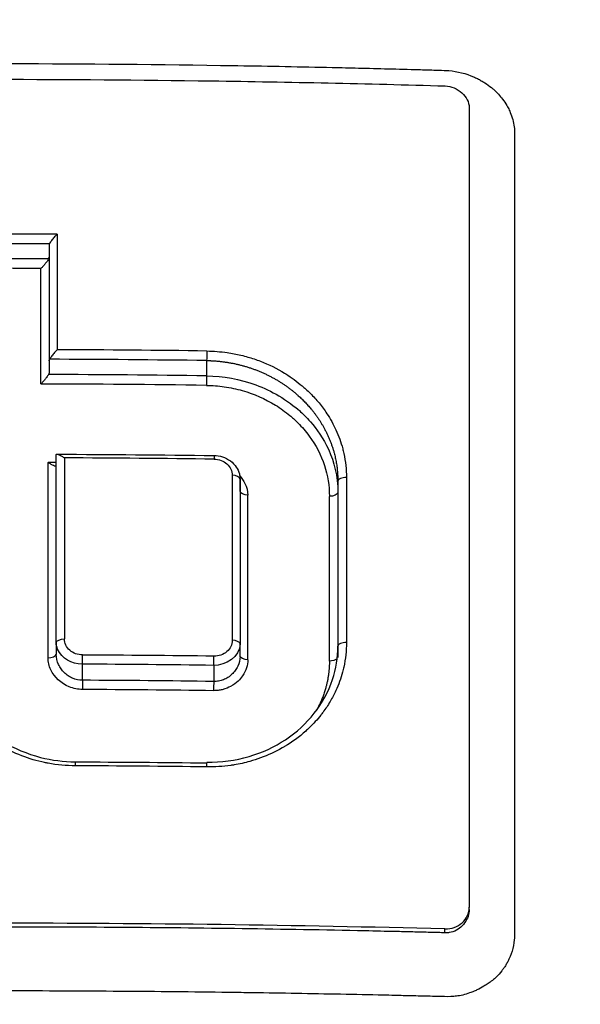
# Model space of a CAD drawing. Header units: millimetres. Extents: x 0 to 4378, y 0 to 2376.
# Tile 304 of 340: x 2215 to 2222, y 1606 to 1618. Entities that reach past the tile are written whole.
import ezdxf

# ---------------------------------------------------------------- set-up
doc = ezdxf.new("R2010")
doc.units = ezdxf.units.MM
doc.header["$LTSCALE"] = 0.2

# ---------------------------------------------------------------- blocks, each defined once
blk = doc.blocks.new('A$C547ff27e')
for p, q in [((0.654, 1013.332), (0.654, 1011.899)), ((0.654, 1011.899), (0.654, 1011.752)), ((2.608, 1011.904), (2.608, 1011.715)), ((0.742, 1008.407), (0.743, 1010.736)), ((0.742, 1008.407), (0.743, 1010.602)), ((3.022, 1010.435), (3.022, 1008.391)), ((3.022, 1010.281), (3.022, 1010.435)), ((3.022, 1010.435), (3.022, 1010.281)), ((4.235, 1010.406), (4.235, 1008.362)), ((4.235, 1010.406), (4.235, 1010.406)), ((3.022, 1010.281), (3.022, 1010.281)), ((3.022, 1010.281), (3.022, 1008.391)), ((4.235, 1010.266), (4.235, 1008.221)), ((2.925, 1009.795), (2.925, 1009.795)), ((0.742, 1008.407), (0.742, 1008.259)), ((3.022, 1008.235), (3.022, 1008.391)), ((4.235, 1008.362), (4.235, 1008.362)), ((1.068, 1007.938), (1.068, 1008.138)), ((2.696, 1008.123), (2.696, 1007.923)), ((3.091, 1008.061), (3.091, 1008.061)), ((5.863, 1005.093), (5.863, 1005.121)), ((5.833, 1004.971), (5.833, 1004.971)), ((5.563, 1004.806), (5.563, 1004.853))]:
    blk.add_line(p, q)
for centre, radius, start, end in [((5.427, 1016.975), 1.5, 256.2749, 256.2754), ((5.427, 1016.975), 1.5, 279.1637, 279.1672), ((0, 986.2), 29.075, 77.23011236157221, 77.23013578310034)]:
    blk.add_arc(centre, radius, start, end)
for centre, major_axis, ratio, start_param, end_param in [((0, 986.906), (71.394, -0.001), 0.372125, 1.56023, 1.581294), ((0.764, 972.595), (0.002, -82.256), 0.00011, 4.192306, 4.212277), ((0, 986.701), (71.374, -0.001), 0.37342, 1.56159, 1.579944), ((0.77, 1013.359), (0.115, 0.037), 0.50408, 2.674082, 2.969241), ((0, 986.515), (71.379, -0.001), 0.373395, 1.561722, 1.579812), ((0, 986.309), (71.367, -0.001), 0.374672, 1.563054, 1.57848), ((0.547, 972.624), (-0.003, -81.802), 0.000065, 2.067617, 2.087671), ((-0.009, 984.45), (74.104, -0.001), 0.372312, 1.535455, 1.56049), ((-0.008, 984.276), (74.054, -0.001), 0.373311, 1.535473, 1.561775), ((-0.008, 984.087), (74, -0.001), 0.373584, 1.535452, 1.561947), ((-0.007, 983.912), (73.954, -0.001), 0.374581, 1.53547, 1.563228), ((0.636, 972.948), (0.003, 81.109), 0.000059, 5.162219, 5.195712), ((-0.007, 982.447), (75.149, -0.001), 0.375192, 1.560833, 1.562175), ((-0.008, 982.555), (75.713, -0.001), 0.371713, 1.535012, 1.559553), ((0.851, 972.955), (-0.002, 81.489), 0.000095, 1.089253, 1.120097), ((2.945, 973.052), (0.005, -81.126), 0.000243, 4.232855, 4.26109), ((4.335, 1010.406), (-0.1, 0), 0.46206, 4.655761, 6.283195), ((4.363, 973.135), (0.005, -80.762), 0.000269, 4.232064, 4.260427), ((3.098, 973.066), (-0.007, -80.673), 0.000235, 2.021281, 2.049611), ((4.109, 973.125), (-0.006, -80.412), 0.000255, 2.021837, 2.050262), ((4.335, 1008.362), (-0.1, 0), 0.436724, 4.657056, 6.283195), ((1.068, 1008.2), (0.0005, 0.0787), 0.008613, 3.794049, 5.426652), ((-0.006, 979.106), (78.262, -0.001), 0.372443, 1.536242, 1.557068), ((2.696, 1008.187), (-0.0012, -0.0789), 0.02157, 0.634828, 2.264638), ((-0.006, 978.942), (-78.239, 0.001), 0.373196, 4.677852, 4.698668), ((1.068, 1007.874), (-0.0005, -0.0789), 0.00857, 3.771827, 5.397793), ((-0.006, 978.74), (-78.138, 0.001), 0.37371, 4.67781, 4.698653), ((-0.006, 978.576), (-78.115, 0.001), 0.374455, 4.677827, 4.698659), ((-0.004, 977.315), (-79.462, 0.001), 0.372056, 4.679464, 4.699995), ((5.563, 1005.129), (-0.297, 0.047), 0.914365, 1.715348, 3.286145)]:
    blk.add_ellipse(centre, major_axis=major_axis, ratio=ratio, start_param=start_param, end_param=end_param)
for points, knots in [([(3.067, 1026.386), (3.505, 1026.336), (3.941, 1026.276), (4.374, 1026.208), (4.856, 1026.131), (5.334, 1026.043), (5.81, 1025.944), (6.287, 1025.846), (6.761, 1025.736), (7.232, 1025.617), (7.704, 1025.497), (8.173, 1025.368), (8.639, 1025.228), (9.57, 1024.95), (10.488, 1024.631), (11.394, 1024.273), (12.144, 1023.976), (12.885, 1023.652), (13.617, 1023.301), (13.763, 1023.23), (13.909, 1023.159), (14.054, 1023.087), (14.926, 1022.652), (15.776, 1022.182), (16.601, 1021.678), (17.43, 1021.172), (18.235, 1020.631), (19.015, 1020.056), (19.795, 1019.482), (20.549, 1018.873), (21.276, 1018.231), (21.713, 1017.845), (22.139, 1017.448), (22.556, 1017.039), (22.832, 1016.768), (23.102, 1016.492), (23.366, 1016.213), (24.036, 1015.506), (24.669, 1014.773), (25.267, 1014.015), (25.868, 1013.253), (26.433, 1012.465), (26.961, 1011.652), (27.489, 1010.839), (27.98, 1010.001), (28.433, 1009.139), (28.584, 1008.852), (28.73, 1008.562), (28.873, 1008.269), (29.59, 1006.794), (30.182, 1005.281), (30.653, 1003.736), (30.94, 1002.798), (31.182, 1001.846), (31.379, 1000.883), (31.428, 1000.642), (31.474, 1000.4), (31.518, 1000.158), (31.529, 1000.097), (31.539, 1000.037), (31.55, 999.976), (31.561, 999.915), (31.571, 999.854), (31.581, 999.794), (31.602, 999.672), (31.622, 999.551), (31.641, 999.429), (31.66, 999.307), (31.679, 999.185), (31.697, 999.063), (31.714, 998.94), (31.732, 998.818), (31.748, 998.696), (31.765, 998.573), (31.781, 998.45), (31.796, 998.327), (31.812, 998.205), (31.826, 998.082), (31.839, 997.958)], [0, 0, 0, 0, 0.0296065, 0.0296065, 0.0296065, 0.0625552, 0.0625552, 0.0625552, 0.0956223, 0.0956223, 0.0956223, 0.1287583, 0.1287583, 0.1287583, 0.1950345, 0.1950345, 0.1950345, 0.25, 0.25, 0.25, 0.2609996, 0.2609996, 0.2609996, 0.3271356, 0.3271356, 0.3271356, 0.3936018, 0.3936018, 0.3936018, 0.4600955, 0.4600955, 0.4600955, 0.5, 0.5, 0.5, 0.5264171, 0.5264171, 0.5264171, 0.593228, 0.593228, 0.593228, 0.6604161, 0.6604161, 0.6604161, 0.7276097, 0.7276097, 0.7276097, 0.75, 0.75, 0.75, 0.8628411, 0.8628411, 0.8628411, 0.9313886, 0.9313886, 0.9313886, 0.9485533, 0.9485533, 0.9485533, 0.9528443, 0.9528443, 0.9528443, 0.957135, 0.957135, 0.957135, 0.9657149, 0.9657149, 0.9657149, 0.9742923, 0.9742923, 0.9742923, 0.9828662, 0.9828662, 0.9828662, 0.9914358, 0.9914358, 0.9914358, 0.999992, 0.999992, 0.999992, 0.999992]), ([(3.067, 1023.609), (4.126, 1023.496), (5.172, 1023.326), (7.244, 1022.872), (8.265, 1022.588), (9.932, 1022.026), (10.592, 1021.777), (11.611, 1021.348), (11.978, 1021.185), (15.251, 1019.645), (17.895, 1017.804), (20.291, 1015.433), (20.433, 1015.289), (20.871, 1014.835), (21.175, 1014.507), (21.75, 1013.851), (22.029, 1013.516), (22.564, 1012.844), (22.824, 1012.5), (23.331, 1011.795), (23.576, 1011.437), (24.29, 1010.334), (24.73, 1009.573), (25.53, 1008.018), (25.889, 1007.224), (26.36, 1006.026), (26.504, 1005.633), (27.199, 1003.578), (27.591, 1001.869), (27.854, 999.695), (27.895, 999.264), (27.955, 998.401), (27.974, 997.966), (27.989, 997.097), (27.986, 996.666), (27.958, 995.822), (27.934, 995.407), (27.885, 994.799), (27.867, 994.603), (27.807, 994.03), (27.758, 993.648), (27.651, 992.93), (27.593, 992.592), (27.294, 991.027), (26.967, 989.81), (26.236, 987.719), (25.874, 986.841), (24.852, 984.698), (24.133, 983.457), (22.908, 981.689), (22.475, 981.115), (21.564, 980.004), (21.084, 979.463), (20.582, 978.944)], [0.000005, 0.000005, 0.000005, 0.000005, 0.319511, 0.319511, 0.639479, 0.639479, 0.852403, 0.852403, 0.973891, 0.973891, 1.947625, 1.947625, 2.010365, 2.010365, 2.139691, 2.139691, 2.265575, 2.265575, 2.393345, 2.393345, 2.521559, 2.521559, 2.781941, 2.781941, 3.041001, 3.041001, 3.166048, 3.166048, 3.692233, 3.692233, 3.821507, 3.821507, 3.951206, 3.951206, 4.07808, 4.07808, 4.201324, 4.201324, 4.258471, 4.258471, 4.368502, 4.368502, 4.468635, 4.468635, 4.831764, 4.831764, 5.102761, 5.102761, 5.508805, 5.508805, 5.711646, 5.711646, 5.914059, 5.914059, 5.914059, 5.914059]), ([(20.254, 979.248), (21.316, 980.438), (22.924, 982.434), (25.326, 987.501), (26.033, 989.806), (26.63, 993.742), (26.71, 995.329), (26.475, 1000.52), (25.525, 1003.691), (22.805, 1009.301), (20.784, 1011.963), (16.051, 1016.193), (13.47, 1017.815), (9.424, 1019.515), (8.146, 1019.947), (5.708, 1020.584), (4.554, 1020.811), (2.295, 1021.114), (1.147, 1021.201), (0.009, 1021.202)], [-5.847616, -5.847616, -5.847616, -5.847616, -5.038817, -5.038817, -4.426364, -4.426364, -4.019655, -4.019655, -3.083823, -3.083823, -2.043533, -2.043533, -1.111663, -1.111663, -0.700523, -0.700523, -0.341482, -0.341482, 0, 0, 0, 0]), ([(0.003, 1015.588), (0.918, 1015.588), (1.875, 1015.58), (2.779, 1015.566), (2.851, 1015.565), (2.923, 1015.564), (2.996, 1015.563), (3.383, 1015.557), (3.783, 1015.549), (4.166, 1015.54), (4.275, 1015.538), (4.383, 1015.535), (4.491, 1015.533), (4.737, 1015.527), (4.983, 1015.521), (5.238, 1015.513), (5.299, 1015.512), (5.362, 1015.51), (5.424, 1015.508), (5.466, 1015.506), (5.509, 1015.506), (5.552, 1015.504), (5.572, 1015.503), (5.591, 1015.502), (5.611, 1015.501), (5.72, 1015.491), (5.824, 1015.464), (5.919, 1015.423), (5.935, 1015.416), (5.951, 1015.409), (5.967, 1015.401)], [0, 0, 0, 0, 0.0625, 0.0625, 0.0625, 0.0674467, 0.0674467, 0.0674467, 0.09375, 0.09375, 0.09375, 0.1011986, 0.1011986, 0.1011986, 0.1181477, 0.1181477, 0.1181477, 0.1222453, 0.1222453, 0.1222453, 0.125, 0.125, 0.125, 0.1262746, 0.1262746, 0.1262746, 0.133446, 0.133446, 0.133446, 0.1346715, 0.1346715, 0.1346715, 0.1346715]), ([(-5.558, 1015.311), (-4.594, 1015.339), (-3.629, 1015.36), (-1.773, 1015.386), (-0.887, 1015.393), (0.893, 1015.393), (1.779, 1015.386), (3.634, 1015.36), (4.6, 1015.339), (5.564, 1015.311)], [-1.113248, -1.113248, -1.113248, -1.113248, -0.82321, -0.82321, -0.556619, -0.556619, -0.289996, -0.289996, 0, 0, 0, 0]), ([(5.967, 1015.401), (5.967, 1015.401), (5.967, 1015.401), (5.967, 1015.401), (5.983, 1015.393), (5.998, 1015.385), (6.013, 1015.376), (6.028, 1015.368), (6.043, 1015.359), (6.057, 1015.35), (6.086, 1015.331), (6.113, 1015.311), (6.14, 1015.29), (6.151, 1015.281), (6.162, 1015.271), (6.172, 1015.262), (6.211, 1015.227), (6.247, 1015.188), (6.278, 1015.147), (6.298, 1015.121), (6.315, 1015.094), (6.331, 1015.067), (6.342, 1015.049), (6.352, 1015.031), (6.36, 1015.012), (6.365, 1015.003), (6.369, 1014.993), (6.373, 1014.982), (6.397, 1014.927), (6.414, 1014.859), (6.421, 1014.804), (6.423, 1014.79), (6.425, 1014.777), (6.425, 1014.765)], [0.13467149, 0.13467149, 0.13467149, 0.13467149, 0.13467577, 0.13467577, 0.13467577, 0.13590742, 0.13590742, 0.13590742, 0.13713858, 0.13713858, 0.13713858, 0.13959007, 0.13959007, 0.13959007, 0.140625, 0.140625, 0.140625, 0.14441188, 0.14441188, 0.14441188, 0.14682819, 0.14682819, 0.14682819, 0.1484375, 0.1484375, 0.1484375, 0.1492622, 0.1492622, 0.1492622, 0.15366753, 0.15366753, 0.15366753, 0.15478892, 0.15478892, 0.15478892, 0.15478892]), ([(5.564, 1015.311), (5.643, 1015.308), (5.718, 1015.275), (5.773, 1015.225), (5.828, 1015.175), (5.863, 1015.11), (5.864, 1015.042)], [0, 0, 0, 0, 0.500515, 0.500515, 0.500515, 1, 1, 1, 1]), ([(5.864, 1015.042), (5.864, 1013.448), (5.864, 1011.826), (5.864, 1008.517), (5.864, 1006.833), (5.863, 1005.121)], [-1.119708, -1.119708, -1.119708, -1.119708, -0.559623, -0.559623, -0.000001, -0.000001, -0.000001, -0.000001]), ([(5.864, 1015.016), (5.864, 1015.003), (5.863, 1014.989), (5.863, 1014.976), (5.864, 1014.934), (5.864, 1014.893), (5.864, 1014.851)], [0, 0, 0, 0, 0.00409668, 0.00409668, 0.00409668, 0.01709551, 0.01709551, 0.01709551, 0.01709551]), ([(6.425, 1014.765), (6.426, 1014.749), (6.426, 1014.735), (6.427, 1014.724), (6.427, 1014.7), (6.426, 1014.664), (6.426, 1014.623), (6.427, 1014.565), (6.426, 1014.497), (6.427, 1014.441), (6.427, 1014.438), (6.427, 1014.434), (6.427, 1014.431), (6.427, 1014.334), (6.427, 1014.233), (6.427, 1014.137), (6.427, 1014.117), (6.427, 1014.097), (6.427, 1014.077), (6.427, 1013.901), (6.427, 1013.71), (6.427, 1013.547), (6.427, 1013.245), (6.427, 1012.933), (6.427, 1012.609), (6.427, 1012.54), (6.427, 1012.472), (6.427, 1012.403), (6.427, 1012.204), (6.427, 1012), (6.427, 1011.793), (6.427, 1011.586), (6.427, 1011.336), (6.427, 1011.158), (6.427, 1011.067), (6.427, 1010.976), (6.427, 1010.883), (6.427, 1010.479), (6.427, 1010.059), (6.427, 1009.62), (6.427, 1009.369), (6.427, 1009.112), (6.427, 1008.85), (6.427, 1008.678), (6.427, 1008.504), (6.427, 1008.328), (6.427, 1008.08), (6.427, 1007.828), (6.427, 1007.57), (6.427, 1007.391), (6.427, 1007.209), (6.427, 1007.024), (6.427, 1006.982), (6.427, 1006.94), (6.427, 1006.898), (6.427, 1006.67), (6.427, 1006.41), (6.427, 1006.204), (6.427, 1006.042), (6.427, 1005.876), (6.427, 1005.71), (6.427, 1005.49), (6.427, 1005.268), (6.427, 1005.048), (6.427, 1005.01), (6.427, 1004.972), (6.427, 1004.934), (6.427, 1004.917), (6.427, 1004.9), (6.427, 1004.882), (6.427, 1004.855), (6.427, 1004.827), (6.427, 1004.799), (6.427, 1004.772), (6.426, 1004.744), (6.423, 1004.717), (6.413, 1004.623), (6.386, 1004.531), (6.341, 1004.446), (6.334, 1004.432), (6.326, 1004.418), (6.318, 1004.404)], [0.1547889, 0.1547889, 0.1547889, 0.1547889, 0.15625, 0.15625, 0.15625, 0.1593979, 0.1593979, 0.1593979, 0.1637965, 0.1637965, 0.1637965, 0.1640625, 0.1640625, 0.1640625, 0.171875, 0.171875, 0.171875, 0.1734917, 0.1734917, 0.1734917, 0.1875, 0.1875, 0.1875, 0.213324, 0.213324, 0.213324, 0.21875, 0.21875, 0.21875, 0.234375, 0.234375, 0.234375, 0.25, 0.25, 0.25, 0.2579257, 0.2579257, 0.2579257, 0.2926672, 0.2926672, 0.2926672, 0.3125, 0.3125, 0.3125, 0.3255033, 0.3255033, 0.3255033, 0.34375, 0.34375, 0.34375, 0.3564771, 0.3564771, 0.3564771, 0.359375, 0.359375, 0.359375, 0.375, 0.375, 0.375, 0.3873006, 0.3873006, 0.3873006, 0.40346, 0.40346, 0.40346, 0.40625, 0.40625, 0.40625, 0.4075224, 0.4075224, 0.4075224, 0.409563, 0.409563, 0.409563, 0.4116065, 0.4116065, 0.4116065, 0.4185939, 0.4185939, 0.4185939, 0.4197379, 0.4197379, 0.4197379, 0.4197379]), ([(0.659, 1013.352), (0.662, 1013.356), (0.665, 1013.361), (0.672, 1013.372), (0.676, 1013.378), (0.689, 1013.397), (0.7, 1013.411), (0.723, 1013.44), (0.736, 1013.454), (0.751, 1013.468), (0.753, 1013.47), (0.755, 1013.472)], [0.00001438, 0.00001438, 0.00001438, 0.00001438, 0.00209057, 0.00209057, 0.00440395, 0.00440395, 0.00926791, 0.00926791, 0.01440403, 0.01440403, 0.01517686, 0.01517686, 0.01517686, 0.01517686]), ([(0.648, 1013.167), (0.645, 1013.16), (0.64, 1013.151), (0.627, 1013.132), (0.619, 1013.121), (0.603, 1013.101), (0.595, 1013.091), (0.578, 1013.071), (0.569, 1013.062), (0.558, 1013.051), (0.555, 1013.049), (0.553, 1013.047)], [-0.0153351, -0.0153351, -0.0153351, -0.0153351, -0.0116949, -0.0116949, -0.00777763, -0.00777763, -0.00389685, -0.00389685, 0, 0, 0.00096779, 0.00096779, 0.00096779, 0.00096779]), ([(0.648, 1013.167), (0.65, 1013.17), (0.652, 1013.174), (0.653, 1013.18), (0.654, 1013.184), (0.654, 1013.187)], [0.000112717, 0.000112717, 0.000112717, 0.000112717, 0.001637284, 0.001637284, 0.003009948, 0.003009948, 0.003009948, 0.003009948]), ([(0.755, 1012.038), (0.753, 1012.036), (0.751, 1012.035), (0.737, 1012.02), (0.724, 1012.007), (0.702, 1011.979), (0.691, 1011.966), (0.677, 1011.946), (0.673, 1011.94), (0.666, 1011.929), (0.663, 1011.925), (0.66, 1011.92)], [-0.01576575, -0.01576575, -0.01576575, -0.01576575, -0.0149023, -0.0149023, -0.00948324, -0.00948324, -0.00441114, -0.00441114, -0.00209553, -0.00209553, -0.00007679, -0.00007679, -0.00007679, -0.00007679]), ([(2.61, 1012.023), (2.694, 1012.022), (2.779, 1012.015), (2.863, 1012.003), (2.892, 1011.999), (2.92, 1011.994), (2.949, 1011.989), (3.006, 1011.978), (3.062, 1011.964), (3.118, 1011.948), (3.171, 1011.933), (3.223, 1011.915), (3.274, 1011.896), (3.379, 1011.855), (3.48, 1011.806), (3.574, 1011.748), (3.579, 1011.745), (3.584, 1011.742), (3.589, 1011.739), (3.661, 1011.694), (3.729, 1011.643), (3.793, 1011.589), (3.808, 1011.577), (3.822, 1011.564), (3.836, 1011.551), (3.876, 1011.515), (3.913, 1011.478), (3.949, 1011.439), (3.985, 1011.399), (4.02, 1011.357), (4.051, 1011.314), (4.068, 1011.291), (4.084, 1011.268), (4.099, 1011.245), (4.142, 1011.181), (4.179, 1011.113), (4.211, 1011.044), (4.245, 1010.968), (4.274, 1010.89), (4.295, 1010.811), (4.3, 1010.792), (4.304, 1010.773), (4.309, 1010.753), (4.33, 1010.654), (4.341, 1010.553), (4.341, 1010.452)], [0, 0, 0, 0, 0.093194, 0.093194, 0.093194, 0.125, 0.125, 0.125, 0.189042, 0.189042, 0.189042, 0.25, 0.25, 0.25, 0.375001, 0.375001, 0.375001, 0.38152, 0.38152, 0.38152, 0.477845, 0.477845, 0.477845, 0.5, 0.5, 0.5, 0.56152, 0.56152, 0.56152, 0.625001, 0.625001, 0.625001, 0.658058, 0.658058, 0.658058, 0.75, 0.75, 0.75, 0.850773, 0.850773, 0.850773, 0.875, 0.875, 0.875, 1, 1, 1, 1]), ([(0.654, 1011.899), (0.654, 1011.902), (0.655, 1011.906), (0.657, 1011.913), (0.658, 1011.916), (0.66, 1011.92)], [0.000001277, 0.000001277, 0.000001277, 0.000001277, 0.001472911, 0.001472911, 0.003117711, 0.003117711, 0.003117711, 0.003117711]), ([(0.648, 1011.731), (0.646, 1011.728), (0.644, 1011.725), (0.635, 1011.711), (0.626, 1011.699), (0.607, 1011.675), (0.598, 1011.664), (0.579, 1011.642), (0.569, 1011.631), (0.558, 1011.618), (0.555, 1011.615), (0.553, 1011.613)], [-0.01552143, -0.01552143, -0.01552143, -0.01552143, -0.01394941, -0.01394941, -0.00870943, -0.00870943, -0.00449248, -0.00449248, 0, 0, 0.00105534, 0.00105534, 0.00105534, 0.00105534]), ([(0.654, 1011.752), (0.654, 1011.749), (0.653, 1011.746), (0.651, 1011.738), (0.65, 1011.735), (0.648, 1011.731)], [-0.003257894, -0.003257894, -0.003257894, -0.003257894, -0.001782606, -0.001782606, -0.000132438, -0.000132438, -0.000132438, -0.000132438]), ([(2.608, 1011.715), (2.814, 1011.712), (3.02, 1011.674), (3.218, 1011.602), (3.317, 1011.565), (3.412, 1011.52), (3.503, 1011.467), (3.594, 1011.414), (3.715, 1011.321), (3.758, 1011.283), (3.799, 1011.246), (3.846, 1011.201), (3.894, 1011.144), (4.045, 1010.971), (4.236, 1010.681), (4.235, 1010.266)], [0, 0, 0, 0, 0.25, 0.25, 0.25, 0.375, 0.375, 0.375, 0.499999, 0.499999, 0.499999, 0.622409, 0.622409, 0.622409, 1, 1, 1, 1]), ([(2.605, 1011.596), (2.68, 1011.595), (2.754, 1011.59), (2.827, 1011.579), (2.902, 1011.568), (2.977, 1011.553), (3.05, 1011.532), (3.196, 1011.491), (3.335, 1011.429), (3.461, 1011.351), (3.524, 1011.313), (3.584, 1011.27), (3.64, 1011.223), (3.655, 1011.21), (3.67, 1011.197), (3.684, 1011.184), (3.703, 1011.167), (3.722, 1011.149), (3.74, 1011.131), (3.791, 1011.08), (3.838, 1011.025), (3.88, 1010.968), (3.962, 1010.855), (4.026, 1010.732), (4.068, 1010.604), (4.109, 1010.479), (4.13, 1010.349), (4.13, 1010.22)], [0, 0, 0, 0, 0.092784, 0.092784, 0.092784, 0.188108, 0.188108, 0.188108, 0.379065, 0.379065, 0.379065, 0.474246, 0.474246, 0.474246, 0.499999, 0.499999, 0.499999, 0.53411, 0.53411, 0.53411, 0.629504, 0.629504, 0.629504, 0.817472, 0.817472, 0.817472, 1, 1, 1, 1]), ([(0.743, 1010.736), (0.743, 1010.737), (0.743, 1010.738), (0.745, 1010.741), (0.748, 1010.742), (0.76, 1010.742), (0.771, 1010.739), (0.792, 1010.73), (0.802, 1010.725), (0.824, 1010.711), (0.834, 1010.704), (0.844, 1010.696)], [0, 0, 0, 0, 0.00105443, 0.00105443, 0.00390422, 0.00390422, 0.00841748, 0.00841748, 0.01167124, 0.01167124, 0.01536804, 0.01536804, 0.01536804, 0.01536804]), ([(2.699, 1010.726), (2.734, 1010.726), (2.77, 1010.72), (2.839, 1010.698), (2.872, 1010.681), (2.931, 1010.638), (2.956, 1010.612), (2.992, 1010.557), (3.006, 1010.529), (3.019, 1010.478), (3.022, 1010.457), (3.022, 1010.436)], [0, 0, 0, 0, 0.01064538, 0.01064538, 0.02174237, 0.02174237, 0.03262263, 0.03262263, 0.04239873, 0.04239873, 0.04929596, 0.04929596, 0.04929596, 0.04929596]), ([(0.642, 1010.642), (0.642, 1010.642), (0.642, 1010.641), (0.651, 1010.636), (0.663, 1010.628), (0.688, 1010.614), (0.698, 1010.609), (0.718, 1010.6), (0.727, 1010.597), (0.738, 1010.596), (0.741, 1010.597), (0.742, 1010.6), (0.743, 1010.601), (0.743, 1010.602)], [-0.00010774, -0.00010774, -0.00010774, -0.00010774, 0, 0, 0.00301016, 0.00301016, 0.00518551, 0.00518551, 0.0079686, 0.0079686, 0.01017461, 0.01017461, 0.01088966, 0.01088966, 0.01088966, 0.01088966]), ([(2.701, 1010.68), (2.73, 1010.68), (2.759, 1010.674), (2.787, 1010.664), (2.814, 1010.654), (2.838, 1010.64), (2.859, 1010.621), (2.88, 1010.603), (2.897, 1010.581), (2.908, 1010.557), (2.92, 1010.533), (2.926, 1010.507), (2.926, 1010.481)], [0, 0, 0, 0, 0.25, 0.25, 0.25, 0.5, 0.5, 0.5, 0.75, 0.75, 0.75, 1, 1, 1, 1]), ([(3.019, 1010.475), (3.045, 1010.446), (3.066, 1010.414), (3.083, 1010.38), (3.106, 1010.334), (3.118, 1010.284), (3.118, 1010.234)], [0.5649698, 0.5649698, 0.5649698, 0.5649698, 0.7500002, 0.7500002, 0.7500002, 1, 1, 1, 1]), ([(-0.649, 1008.408), (-0.649, 1008.253), (-0.62, 1008.096), (-0.511, 1007.796), (-0.427, 1007.648), (-0.212, 1007.387), (-0.075, 1007.271), (0.22, 1007.092), (0.382, 1007.025), (0.689, 1006.946), (0.835, 1006.927), (0.98, 1006.927)], [0, 0, 0, 0, 0.051913, 0.051913, 0.1058776, 0.1058776, 0.1607481, 0.1607481, 0.2128247, 0.2128247, 0.2563593, 0.2563593, 0.2563593, 0.2563593]), ([(1.068, 1008.138), (0.925, 1008.138), (0.814, 1008.203), (0.76, 1008.324), (0.75, 1008.349), (0.742, 1008.376), (0.742, 1008.407)], [0, 0, 0, 0, 0.83185, 0.83185, 0.83185, 1, 1, 1, 1]), ([(1.069, 1008.252), (1.04, 1008.252), (1.011, 1008.257), (0.983, 1008.267), (0.956, 1008.277), (0.931, 1008.291), (0.911, 1008.31), (0.89, 1008.328), (0.873, 1008.35), (0.861, 1008.374), (0.85, 1008.399), (0.844, 1008.425), (0.844, 1008.451)], [0, 0, 0, 0, 0.25, 0.25, 0.25, 0.5, 0.5, 0.5, 0.75, 0.75, 0.75, 1, 1, 1, 1]), ([(4.341, 1008.406), (4.341, 1008.304), (4.33, 1008.202), (4.308, 1008.102), (4.304, 1008.081), (4.299, 1008.06), (4.293, 1008.04), (4.272, 1007.961), (4.244, 1007.884), (4.21, 1007.81), (4.189, 1007.763), (4.165, 1007.718), (4.139, 1007.673), (4.112, 1007.628), (4.083, 1007.584), (4.051, 1007.542), (4.042, 1007.529), (4.032, 1007.517), (4.023, 1007.505), (3.98, 1007.451), (3.933, 1007.399), (3.883, 1007.351), (3.867, 1007.336), (3.852, 1007.322), (3.836, 1007.307), (3.756, 1007.236), (3.669, 1007.171), (3.575, 1007.115), (3.565, 1007.109), (3.555, 1007.104), (3.545, 1007.098), (3.459, 1007.05), (3.369, 1007.008), (3.276, 1006.974), (3.232, 1006.958), (3.188, 1006.944), (3.144, 1006.932), (3.08, 1006.914), (3.016, 1006.899), (2.951, 1006.889), (2.936, 1006.886), (2.921, 1006.884), (2.906, 1006.882), (2.809, 1006.868), (2.711, 1006.862), (2.612, 1006.863)], [0, 0, 0, 0, 0.124961, 0.124961, 0.124961, 0.151074, 0.151074, 0.151074, 0.25, 0.25, 0.25, 0.31207, 0.31207, 0.31207, 0.375, 0.375, 0.375, 0.39351, 0.39351, 0.39351, 0.475398, 0.475398, 0.475398, 0.5, 0.5, 0.5, 0.625, 0.625, 0.625, 0.638241, 0.638241, 0.638241, 0.75, 0.75, 0.75, 0.801734, 0.801734, 0.801734, 0.874941, 0.874941, 0.874941, 0.891604, 0.891604, 0.891604, 1, 1, 1, 1]), ([(2.925, 1008.434), (2.926, 1008.408), (2.92, 1008.381), (2.897, 1008.332), (2.879, 1008.311), (2.837, 1008.275), (2.812, 1008.26), (2.757, 1008.241), (2.728, 1008.237), (2.698, 1008.237)], [0, 0, 0, 0, 0.24981, 0.24981, 0.50014, 0.50014, 0.749753, 0.749753, 1, 1, 1, 1]), ([(2.61, 1006.921), (2.787, 1006.919), (2.966, 1006.943), (3.295, 1007.04), (3.45, 1007.111), (3.722, 1007.292), (3.844, 1007.404), (4.042, 1007.655), (4.119, 1007.798), (4.213, 1008.081), (4.235, 1008.222), (4.235, 1008.362)], [0, 0, 0, 0, 0.0531011, 0.0531011, 0.1044938, 0.1044938, 0.1561913, 0.1561913, 0.2088782, 0.2088782, 0.2563926, 0.2563926, 0.2563926, 0.2563926]), ([(1.067, 1007.824), (1.039, 1007.824), (1.011, 1007.827), (0.984, 1007.832), (0.957, 1007.838), (0.93, 1007.846), (0.904, 1007.857), (0.803, 1007.899), (0.72, 1007.976), (0.675, 1008.068), (0.664, 1008.091), (0.655, 1008.115), (0.65, 1008.14), (0.644, 1008.165), (0.642, 1008.19), (0.642, 1008.216)], [0, 0, 0, 0, 0.126998, 0.126998, 0.126998, 0.252712, 0.252712, 0.252712, 0.750906, 0.750906, 0.750906, 0.875453, 0.875453, 0.875453, 1, 1, 1, 1]), ([(1.068, 1007.938), (1.026, 1007.938), (0.984, 1007.947), (0.946, 1007.963), (0.927, 1007.972), (0.908, 1007.982), (0.891, 1007.994), (0.874, 1008.005), (0.858, 1008.018), (0.843, 1008.033), (0.828, 1008.047), (0.815, 1008.063), (0.803, 1008.079), (0.791, 1008.096), (0.78, 1008.115), (0.771, 1008.133), (0.753, 1008.173), (0.742, 1008.216), (0.742, 1008.259)], [0, 0, 0, 0, 0.2413198, 0.2413198, 0.2413198, 0.3647656, 0.3647656, 0.3647656, 0.4869088, 0.4869088, 0.4869088, 0.6096655, 0.6096655, 0.6096655, 0.7367009, 0.7367009, 0.7367009, 1, 1, 1, 1]), ([(3.118, 1008.191), (3.118, 1008.158), (3.113, 1008.125), (3.103, 1008.091), (3.092, 1008.058), (3.076, 1008.025), (3.053, 1007.992), (3.022, 1007.948), (2.984, 1007.904), (2.903, 1007.861), (2.878, 1007.847), (2.849, 1007.833), (2.8, 1007.82), (2.785, 1007.817), (2.768, 1007.814), (2.75, 1007.812), (2.732, 1007.81), (2.714, 1007.809), (2.694, 1007.809)], [0, 0, 0, 0, 0.250449, 0.250449, 0.250449, 0.500937, 0.500937, 0.500937, 0.833417, 0.833417, 0.833417, 0.938154, 0.938154, 0.938154, 0.969077, 0.969077, 0.969077, 1, 1, 1, 1]), ([(3.022, 1008.235), (3.022, 1008.192), (3.011, 1008.15), (2.994, 1008.112), (2.985, 1008.093), (2.974, 1008.075), (2.962, 1008.059), (2.95, 1008.042), (2.936, 1008.026), (2.921, 1008.012), (2.906, 1007.998), (2.89, 1007.985), (2.872, 1007.973), (2.855, 1007.962), (2.836, 1007.953), (2.817, 1007.945), (2.797, 1007.937), (2.777, 1007.932), (2.756, 1007.928), (2.737, 1007.924), (2.716, 1007.923), (2.696, 1007.923)], [0, 0, 0, 0, 0.2595321, 0.2595321, 0.2595321, 0.3859234, 0.3859234, 0.3859234, 0.5119346, 0.5119346, 0.5119346, 0.6373843, 0.6373843, 0.6373843, 0.7606928, 0.7606928, 0.7606928, 0.883548, 0.883548, 0.883548, 1, 1, 1, 1]), ([(0.598, 1006.917), (0.502, 1006.937), (0.408, 1006.965), (0.317, 1007), (0.213, 1007.04), (0.112, 1007.089), (0.018, 1007.146), (-0.077, 1007.204), (-0.164, 1007.27), (-0.244, 1007.343), (-0.324, 1007.416), (-0.397, 1007.496), (-0.459, 1007.581), (-0.489, 1007.622), (-0.517, 1007.664), (-0.542, 1007.707)], [0.1417191, 0.1417191, 0.1417191, 0.1417191, 0.2500001, 0.2500001, 0.2500001, 0.3750004, 0.3750004, 0.3750004, 0.5000001, 0.5000001, 0.5000001, 0.6250007, 0.6250007, 0.6250007, 0.6844931, 0.6844931, 0.6844931, 0.6844931]), ([(0.981, 1006.877), (0.868, 1006.877), (0.754, 1006.887), (0.643, 1006.908), (0.628, 1006.911), (0.613, 1006.914), (0.598, 1006.917)], [0, 0, 0, 0, 0.1250001, 0.1250001, 0.1250001, 0.1417191, 0.1417191, 0.1417191, 0.1417191]), ([(5.863, 1005.093), (5.863, 1005.079), (5.862, 1005.066), (5.86, 1005.052), (5.856, 1005.024), (5.846, 1004.995), (5.832, 1004.969), (5.818, 1004.94), (5.799, 1004.914), (5.775, 1004.89), (5.755, 1004.87), (5.732, 1004.852), (5.706, 1004.838), (5.678, 1004.823), (5.648, 1004.813), (5.617, 1004.808), (5.601, 1004.806), (5.586, 1004.806), (5.57, 1004.806), (5.568, 1004.806), (5.566, 1004.806), (5.563, 1004.806)], [0.0000012, 0.0000012, 0.0000012, 0.0000012, 0.092344, 0.092344, 0.092344, 0.2910681, 0.2910681, 0.2910681, 0.5020529, 0.5020529, 0.5020529, 0.6885164, 0.6885164, 0.6885164, 0.8872406, 0.8872406, 0.8872406, 0.9866026, 0.9866026, 0.9866026, 1, 1, 1, 1]), ([(5.563, 1004.853), (3.714, 1004.901), (1.862, 1004.924), (-1.85, 1004.925), (-3.705, 1004.901), (-5.558, 1004.854)], [0, 0, 0, 0, 0.4995825, 0.4995825, 0.9999999, 0.9999999, 0.9999999, 0.9999999]), ([(5.563, 1004.806), (5.55, 1004.806), (5.536, 1004.806), (5.522, 1004.807), (5.459, 1004.808), (5.396, 1004.81), (5.332, 1004.812), (5.269, 1004.813), (5.206, 1004.815), (5.142, 1004.816), (5.079, 1004.818), (5.016, 1004.819), (4.952, 1004.821), (4.825, 1004.823), (4.699, 1004.826), (4.572, 1004.829), (4.065, 1004.84), (3.557, 1004.848), (3.05, 1004.856), (2.542, 1004.863), (2.034, 1004.868), (1.526, 1004.872), (1.019, 1004.875), (0.511, 1004.877), (0.003, 1004.877), (0.003, 1004.877), (0.002, 1004.877), (0.002, 1004.877)], [0.0000001, 0.0000001, 0.0000001, 0.0000001, 0.0037017, 0.0037017, 0.0037017, 0.0208155, 0.0208155, 0.0208155, 0.0379293, 0.0379293, 0.0379293, 0.0550431, 0.0550431, 0.0550431, 0.0892707, 0.0892707, 0.0892707, 0.226181, 0.226181, 0.226181, 0.3630914, 0.3630914, 0.3630914, 0.5000017, 0.5000017, 0.5000017, 0.500027, 0.500027, 0.500027, 0.500027]), ([(6.318, 1004.404), (6.318, 1004.404), (6.318, 1004.404), (6.318, 1004.404), (6.31, 1004.391), (6.301, 1004.378), (6.293, 1004.365), (6.285, 1004.354), (6.277, 1004.343), (6.268, 1004.332), (6.248, 1004.306), (6.225, 1004.281), (6.2, 1004.257), (6.169, 1004.228), (6.134, 1004.2), (6.097, 1004.175), (6.081, 1004.164), (6.064, 1004.153), (6.046, 1004.143), (6.018, 1004.126), (5.989, 1004.111), (5.96, 1004.097)], [0.41973786, 0.41973786, 0.41973786, 0.41973786, 0.41974049, 0.41974049, 0.41974049, 0.42088252, 0.42088252, 0.42088252, 0.421875, 0.421875, 0.421875, 0.4242454, 0.4242454, 0.4242454, 0.42725417, 0.42725417, 0.42725417, 0.42860278, 0.42860278, 0.42860278, 0.43081645, 0.43081645, 0.43081645, 0.43081645]), ([(5.96, 1004.097), (5.945, 1004.09), (5.93, 1004.083), (5.915, 1004.077), (5.91, 1004.075), (5.904, 1004.073), (5.898, 1004.071), (5.889, 1004.067), (5.879, 1004.063), (5.869, 1004.06), (5.812, 1004.039), (5.756, 1004.025), (5.705, 1004.019), (5.696, 1004.018), (5.686, 1004.017), (5.675, 1004.016), (5.625, 1004.012), (5.556, 1004.013), (5.534, 1004.014), (5.521, 1004.014), (5.501, 1004.014), (5.473, 1004.015), (5.444, 1004.016), (5.371, 1004.018), (5.363, 1004.018), (5.349, 1004.018), (5.319, 1004.019), (5.271, 1004.02), (5.266, 1004.02), (5.26, 1004.021), (5.255, 1004.021), (5.198, 1004.022), (5.08, 1004.025), (5.021, 1004.026), (4.969, 1004.027), (4.917, 1004.028), (4.866, 1004.03), (4.688, 1004.034), (4.514, 1004.037), (4.336, 1004.041), (3.971, 1004.048), (3.609, 1004.055), (3.246, 1004.06), (3.153, 1004.061), (3.059, 1004.063), (2.965, 1004.064), (2.518, 1004.07), (2.071, 1004.075), (1.625, 1004.078), (1.156, 1004.082), (0.688, 1004.084), (0.22, 1004.084), (0.148, 1004.084), (0.075, 1004.084), (0.003, 1004.084), (-0.535, 1004.084), (-1.086, 1004.082), (-1.619, 1004.078), (-1.928, 1004.076), (-2.23, 1004.073), (-2.521, 1004.07), (-2.757, 1004.067), (-2.997, 1004.064), (-3.241, 1004.06), (-3.442, 1004.057), (-3.647, 1004.054), (-3.854, 1004.05), (-4.082, 1004.046), (-4.313, 1004.041), (-4.548, 1004.036), (-4.652, 1004.034), (-4.756, 1004.032), (-4.861, 1004.03), (-4.875, 1004.029), (-4.889, 1004.029), (-4.903, 1004.029), (-4.962, 1004.028), (-5.022, 1004.026), (-5.082, 1004.025), (-5.142, 1004.023), (-5.158, 1004.023), (-5.262, 1004.021), (-5.346, 1004.019), (-5.414, 1004.017), (-5.468, 1004.016), (-5.481, 1004.016), (-5.493, 1004.016), (-5.504, 1004.015), (-5.533, 1004.015), (-5.545, 1004.014), (-5.557, 1004.014), (-5.568, 1004.014), (-5.579, 1004.014), (-5.604, 1004.013), (-5.625, 1004.013), (-5.648, 1004.014), (-5.67, 1004.016), (-5.675, 1004.016), (-5.68, 1004.017), (-5.684, 1004.017), (-5.744, 1004.024), (-5.806, 1004.037), (-5.866, 1004.056), (-5.889, 1004.064), (-5.912, 1004.072), (-5.934, 1004.082)], [0.4308165, 0.4308165, 0.4308165, 0.4308165, 0.4319529, 0.4319529, 0.4319529, 0.4323771, 0.4323771, 0.4323771, 0.4331191, 0.4331191, 0.4331191, 0.4375, 0.4375, 0.4375, 0.438221, 0.438221, 0.438221, 0.4414062, 0.4414062, 0.4414062, 0.443331, 0.443331, 0.443331, 0.4453125, 0.4453125, 0.4453125, 0.4488405, 0.4488405, 0.4488405, 0.4492187, 0.4492187, 0.4492187, 0.453125, 0.453125, 0.453125, 0.4566024, 0.4566024, 0.4566024, 0.46875, 0.46875, 0.46875, 0.4936128, 0.4936128, 0.4936128, 0.5, 0.5, 0.5, 0.5305013, 0.5305013, 0.5305013, 0.5625, 0.5625, 0.5625, 0.5674377, 0.5674377, 0.5674377, 0.6039167, 0.6039167, 0.6039167, 0.625, 0.625, 0.625, 0.6420973, 0.6420973, 0.6420973, 0.65625, 0.65625, 0.65625, 0.671875, 0.671875, 0.671875, 0.6787717, 0.6787717, 0.6787717, 0.6796875, 0.6796875, 0.6796875, 0.6835937, 0.6835937, 0.6835937, 0.6875, 0.6875, 0.6875, 0.6906377, 0.6906377, 0.6906377, 0.6914062, 0.6914062, 0.6914062, 0.6933594, 0.6933594, 0.6933594, 0.6953125, 0.6953125, 0.6953125, 0.6969329, 0.6969329, 0.6969329, 0.6972656, 0.6972656, 0.6972656, 0.7014726, 0.7014726, 0.7014726, 0.703125, 0.703125, 0.703125, 0.703125])]:
    blk.add_open_spline(points, degree=3, knots=knots)
for points in [[(2.61, 1012.023), (2.61, 1011.987), (2.609, 1011.932), (2.608, 1011.904)], [(2.608, 1011.715), (2.606, 1011.687), (2.605, 1011.632), (2.605, 1011.596)], [(0.752, 1010.742), (1.401, 1010.74), (2.05, 1010.734), (2.699, 1010.726)], [(2.699, 1010.726), (2.7, 1010.726), (2.701, 1010.709), (2.701, 1010.68)], [(3.022, 1010.435), (3.022, 1010.456), (2.972, 1010.48), (2.926, 1010.481)], [(3.022, 1010.436), (3.022, 1010.436), (3.022, 1010.435), (3.022, 1010.435)], [(3.118, 1010.234), (3.072, 1010.236), (3.022, 1010.259), (3.022, 1010.281)], [(4.235, 1010.266), (4.235, 1010.244), (4.178, 1010.219), (4.13, 1010.22)], [(0.742, 1008.407), (0.742, 1008.428), (0.796, 1008.451), (0.844, 1008.451)], [(3.022, 1008.391), (3.022, 1008.411), (2.972, 1008.433), (2.925, 1008.434)], [(3.022, 1008.391), (3.022, 1008.227), (2.844, 1008.122), (2.696, 1008.123)], [(0.642, 1008.216), (0.689, 1008.216), (0.742, 1008.239), (0.742, 1008.259)], [(3.118, 1008.191), (3.072, 1008.193), (3.022, 1008.215), (3.022, 1008.235)], [(4.226, 1008.205), (4.208, 1008.19), (4.167, 1008.177), (4.13, 1008.177)], [(2.696, 1007.923), (2.695, 1007.896), (2.694, 1007.844), (2.694, 1007.809)], [(0.981, 1006.877), (0.981, 1006.907), (0.981, 1006.926), (0.98, 1006.927)], [(0.98, 1006.927), (0.98, 1006.927), (0.98, 1006.927), (0.98, 1006.927)], [(0.98, 1006.926), (1.524, 1006.924), (2.067, 1006.919), (2.61, 1006.913)], [(2.61, 1006.912), (2.61, 1006.912), (2.61, 1006.913), (2.61, 1006.913)], [(2.612, 1006.863), (2.612, 1006.892), (2.611, 1006.91), (2.61, 1006.912)]]:
    blk.add_open_spline(points, degree=3)
for points, weights, knots in [([(2.608, 1011.904), (2.688, 1011.903), (2.85, 1011.89), (3.17, 1011.82), (3.469, 1011.684), (3.717, 1011.499), (3.879, 1011.34), (4.061, 1011.102), (4.202, 1010.784), (4.235, 1010.521), (4.235, 1010.406)], [1.00000000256, 1.00000000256, 1.00000000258, 1.00000000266, 1.00000000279, 1.00000000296, 1.0000000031, 1.00000000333, 1.00000000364, 1.0000000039, 1.00000000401], [0, 0, 0, 0, 0.0931933, 0.1890416, 0.3815195, 0.4778447, 0.5615195, 0.6580573, 0.8507729, 0.9999925, 0.9999925, 0.9999925, 0.9999925]), ([(4.13, 1008.177), (4.13, 1008.008), (4.096, 1007.84), (4.01, 1007.642), (3.99, 1007.601), (3.967, 1007.562)], [1, 0.999999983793, 0.999999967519, 0.999999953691, 0.999999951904, 0.999999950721], [0, 0, 0, 0, 0.2346353, 0.2346353, 0.2966265, 0.2966265, 0.2966265, 0.2966265])]:
    blk.add_rational_spline(points, weights, degree=3, knots=knots)

msp = doc.modelspace()

# ---------------------------------------------------------------- block references
msp.add_blockref('A$C547ff27e', (2214.674, 602.257))

doc.saveas('drawing.dxf')
